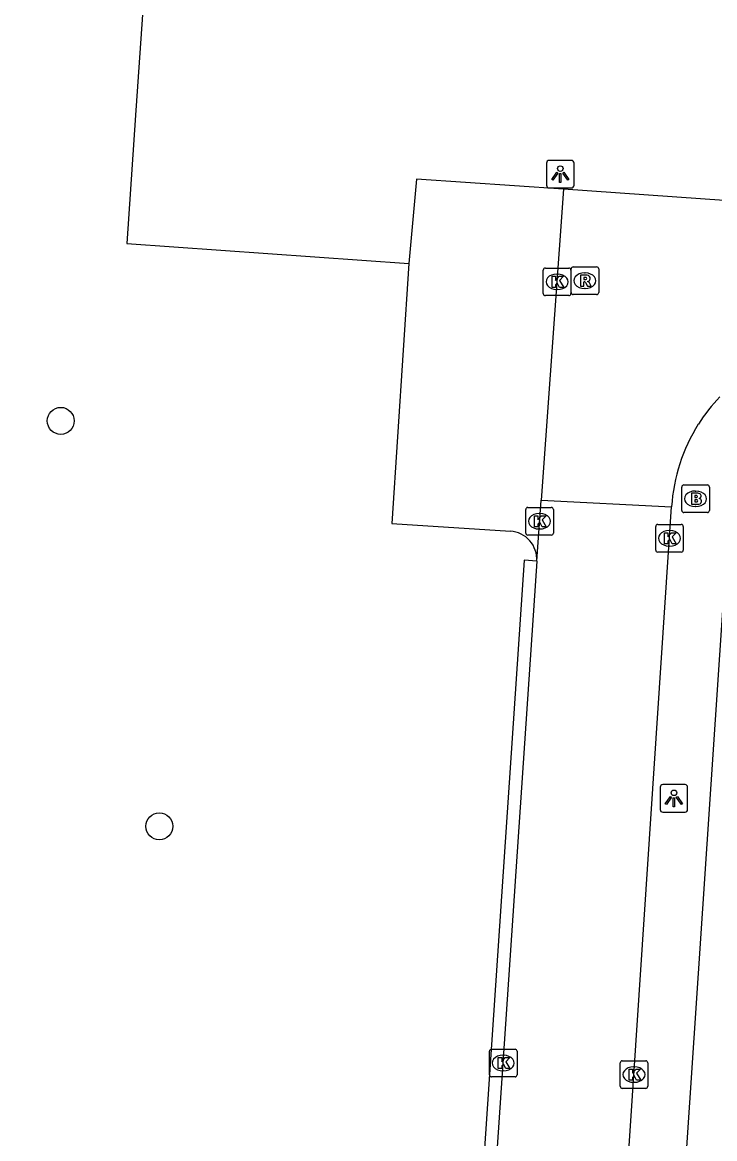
# Model space of a CAD drawing. Extents: x 161848 to 162726, y 385382 to 386521.
# Drawn here: x 161947.42 to 161972.51, y 386075.17 to 386115.63 of the extents above; entities that cross this region are included whole.
import ezdxf

# ---------------------------------------------------------------- set-up
doc = ezdxf.new("R2010")
doc.units = 0
for name, color, linetype in [('IMGEO_Boom', 7, 'Continuous'), ('IMGEO_Brandkraan', 7, 'Continuous'), ('IMGEO_Kolk', 7, 'Continuous'), ('IMGEO_Lichtpunt', 7, 'Continuous'), ('IMGEO_Parkeervlak_open', 7, 'Continuous'), ('IMGEO_Rijbaan_lokaal_open', 7, 'Continuous'), ('IMGEO_Rioolput', 7, 'Continuous'), ('IMGEO_Verkeerseiland_open', 7, 'Continuous'), ('IMGEO_Voetpad_open', 7, 'Continuous')]:
    doc.layers.add(name, color=color, linetype=linetype)

msp = doc.modelspace()

# ---------------------------------------------------------------- linework, layer by layer
at = {"layer": 'IMGEO_Boom'}
for centre in [(161948.814, 386101.186), (161952.388, 386086.494)]:
    msp.add_circle(centre, 0.489, dxfattribs=at)
at = {"layer": 'IMGEO_Brandkraan'}
for p, q in [((161971.397, 386098.863), (161972.249, 386098.863)), ((161971.322, 386097.937), (161971.322, 386098.789)), ((161971.81, 386098.643), (161971.835, 386098.643)), ((161972.323, 386098.789), (161972.323, 386097.937)), ((161971.833, 386098.083), (161971.808, 386098.083)), ((161972.249, 386097.863), (161971.397, 386097.863))]:
    msp.add_line(p, q, dxfattribs=at)
for points in [[(161971.397, 386098.863), (161972.249, 386098.863)], [(161971.322, 386097.937), (161971.322, 386098.789)], [(161971.67, 386098.563), (161971.67, 386098.163), (161971.883, 386098.163)], [(161971.901, 386098.563), (161971.67, 386098.563)], [(161971.849, 386098.482), (161971.795, 386098.482), (161971.795, 386098.406)], [(161972.323, 386098.789), (161972.323, 386097.937)], [(161971.795, 386098.406), (161971.848, 386098.406)], [(161971.857, 386098.33), (161971.795, 386098.33), (161971.795, 386098.249)], [(161971.795, 386098.249), (161971.857, 386098.249)], [(161972.249, 386097.863), (161971.397, 386097.863)]]:
    msp.add_lwpolyline(points, dxfattribs=at)
for centre, radius, start, end in [((161971.399, 386098.787), 0.0765, 91.552, 178.448), ((161971.399, 386098.787), 0.0765, 91.552, 178.448), ((161972.247, 386098.787), 0.0765, 1.552, 88.448), ((161972.247, 386098.787), 0.0765, 1.552, 88.448), ((161971.85, 386098.444), 0.0379, 267.8285, 90.9355), ((161971.905, 386098.418), 0.145, 59.4692, 91.5367), ((161971.93, 386098.465), 0.0922, 285.5137, 58.1501), ((161971.858, 386098.289), 0.0404, 269.8759, 90.5077), ((161971.889, 386098.414), 0.251, 268.6676, 293.5347), ((161971.935, 386098.273), 0.105, 301.3115, 78.989), ((161971.399, 386097.939), 0.0765, 181.552, 268.448), ((161971.399, 386097.939), 0.0765, 181.552, 268.448), ((161972.247, 386097.939), 0.0765, 271.552, 358.448), ((161972.247, 386097.939), 0.0765, 271.552, 358.448)]:
    msp.add_arc(centre, radius, start, end, dxfattribs=at)
for centre, major_axis, ratio, start_param, end_param in [((161971.809, 386098.363), (-0.387, 0.002), 0.722429, 4.712389, 7.853982), ((161971.834, 386098.363), (-0.39, 0.002), 0.717154, 1.570796, 4.712389)]:
    msp.add_ellipse(centre, major_axis=major_axis, ratio=ratio, start_param=start_param, end_param=end_param, dxfattribs=at)
at = {"layer": 'IMGEO_Kolk'}
for p, q in [((161966.303, 386105.799), (161966.303, 386106.651)), ((161966.378, 386106.725), (161967.23, 386106.725)), ((161967.304, 386106.651), (161967.304, 386105.799)), ((161966.791, 386106.505), (161966.816, 386106.505)), ((161967.23, 386105.725), (161966.378, 386105.725)), ((161966.814, 386105.945), (161966.789, 386105.945)), ((161965.741, 386098.048), (161966.593, 386098.048)), ((161965.666, 386097.122), (161965.666, 386097.974)), ((161966.154, 386097.828), (161966.179, 386097.828)), ((161966.667, 386097.974), (161966.667, 386097.122)), ((161966.177, 386097.268), (161966.152, 386097.268)), ((161970.377, 386096.505), (161970.377, 386097.357)), ((161970.452, 386097.431), (161971.304, 386097.431)), ((161971.378, 386097.357), (161971.378, 386096.505)), ((161966.593, 386097.048), (161965.741, 386097.048)), ((161970.865, 386097.211), (161970.89, 386097.211)), ((161971.304, 386096.431), (161970.452, 386096.431)), ((161970.888, 386096.651), (161970.863, 386096.651)), ((161964.351, 386077.488), (161964.351, 386078.34)), ((161964.426, 386078.414), (161965.278, 386078.414)), ((161965.352, 386078.34), (161965.352, 386077.488)), ((161964.839, 386078.194), (161964.864, 386078.194)), ((161969.09, 386077.07), (161969.09, 386077.922)), ((161969.165, 386077.996), (161970.017, 386077.996)), ((161970.091, 386077.922), (161970.091, 386077.07)), ((161965.278, 386077.414), (161964.426, 386077.414)), ((161964.862, 386077.634), (161964.837, 386077.634)), ((161969.578, 386077.776), (161969.603, 386077.776)), ((161969.601, 386077.216), (161969.576, 386077.216)), ((161970.017, 386076.996), (161969.165, 386076.996))]:
    msp.add_line(p, q, dxfattribs=at)
for points in [[(161966.303, 386105.799), (161966.303, 386106.651)], [(161966.378, 386106.725), (161967.23, 386106.725)], [(161967.304, 386106.651), (161967.304, 386105.799)], [(161966.624, 386106.425), (161966.747, 386106.425), (161966.747, 386106.274), (161966.877, 386106.425), (161967.041, 386106.425), (161966.895, 386106.274), (161967.048, 386106.025), (161966.896, 386106.025), (161966.811, 386106.189), (161966.747, 386106.122), (161966.747, 386106.025), (161966.624, 386106.025), (161966.624, 386106.425)], [(161967.23, 386105.725), (161966.378, 386105.725)], [(161965.741, 386098.048), (161966.593, 386098.048)], [(161965.666, 386097.122), (161965.666, 386097.974)], [(161965.987, 386097.748), (161966.11, 386097.748), (161966.11, 386097.597), (161966.24, 386097.748), (161966.404, 386097.748), (161966.258, 386097.597), (161966.411, 386097.348), (161966.259, 386097.348), (161966.174, 386097.512), (161966.11, 386097.445), (161966.11, 386097.348), (161965.987, 386097.348), (161965.987, 386097.748)], [(161966.667, 386097.974), (161966.667, 386097.122)], [(161970.377, 386096.505), (161970.377, 386097.357)], [(161970.452, 386097.431), (161971.304, 386097.431)], [(161971.378, 386097.357), (161971.378, 386096.505)], [(161966.593, 386097.048), (161965.741, 386097.048)], [(161970.698, 386097.131), (161970.821, 386097.131), (161970.821, 386096.98), (161970.951, 386097.131), (161971.115, 386097.131), (161970.969, 386096.98), (161971.122, 386096.731), (161970.97, 386096.731), (161970.885, 386096.895), (161970.821, 386096.828), (161970.821, 386096.731), (161970.698, 386096.731), (161970.698, 386097.131)], [(161971.304, 386096.431), (161970.452, 386096.431)], [(161964.351, 386077.488), (161964.351, 386078.34)], [(161964.426, 386078.414), (161965.278, 386078.414)], [(161965.352, 386078.34), (161965.352, 386077.488)], [(161964.672, 386078.114), (161964.795, 386078.114), (161964.795, 386077.963), (161964.925, 386078.114), (161965.089, 386078.114), (161964.943, 386077.963), (161965.096, 386077.714), (161964.944, 386077.714), (161964.859, 386077.878), (161964.795, 386077.811), (161964.795, 386077.714), (161964.672, 386077.714), (161964.672, 386078.114)], [(161969.09, 386077.07), (161969.09, 386077.922)], [(161969.165, 386077.996), (161970.017, 386077.996)], [(161970.091, 386077.922), (161970.091, 386077.07)], [(161965.278, 386077.414), (161964.426, 386077.414)], [(161969.411, 386077.696), (161969.534, 386077.696), (161969.534, 386077.545), (161969.664, 386077.696), (161969.828, 386077.696), (161969.682, 386077.545), (161969.835, 386077.296), (161969.683, 386077.296), (161969.598, 386077.46), (161969.534, 386077.393), (161969.534, 386077.296), (161969.411, 386077.296), (161969.411, 386077.696)], [(161970.017, 386076.996), (161969.165, 386076.996)]]:
    msp.add_lwpolyline(points, dxfattribs=at)
for centre, start, end in [((161966.38, 386106.649), 91.552, 178.448), ((161966.38, 386106.649), 91.552, 178.448), ((161967.228, 386106.649), 1.552, 88.448), ((161967.228, 386106.649), 1.552, 88.448), ((161966.38, 386105.801), 181.552, 268.448), ((161966.38, 386105.801), 181.552, 268.448), ((161967.228, 386105.801), 271.552, 358.448), ((161967.228, 386105.801), 271.552, 358.448), ((161965.743, 386097.972), 91.552, 178.448), ((161965.743, 386097.972), 91.552, 178.448), ((161966.591, 386097.972), 1.552, 88.448), ((161966.591, 386097.972), 1.552, 88.448), ((161970.454, 386097.355), 91.552, 178.448), ((161970.454, 386097.355), 91.552, 178.448), ((161971.302, 386097.355), 1.552, 88.448), ((161971.302, 386097.355), 1.552, 88.448), ((161965.743, 386097.124), 181.552, 268.448), ((161965.743, 386097.124), 181.552, 268.448), ((161966.591, 386097.124), 271.552, 358.448), ((161966.591, 386097.124), 271.552, 358.448), ((161970.454, 386096.507), 181.552, 268.448), ((161970.454, 386096.507), 181.552, 268.448), ((161971.302, 386096.507), 271.552, 358.448), ((161971.302, 386096.507), 271.552, 358.448), ((161964.428, 386078.338), 91.552, 178.448), ((161964.428, 386078.338), 91.552, 178.448), ((161965.276, 386078.338), 1.552, 88.448), ((161965.276, 386078.338), 1.552, 88.448), ((161969.167, 386077.92), 91.552, 178.448), ((161969.167, 386077.92), 91.552, 178.448), ((161970.015, 386077.92), 1.552, 88.448), ((161970.015, 386077.92), 1.552, 88.448), ((161964.428, 386077.49), 181.552, 268.448), ((161964.428, 386077.49), 181.552, 268.448), ((161965.276, 386077.49), 271.552, 358.448), ((161965.276, 386077.49), 271.552, 358.448), ((161969.167, 386077.072), 181.552, 268.448), ((161969.167, 386077.072), 181.552, 268.448), ((161970.015, 386077.072), 271.552, 358.448), ((161970.015, 386077.072), 271.552, 358.448)]:
    msp.add_arc(centre, 0.0765, start, end, dxfattribs=at)
for centre, major_axis, ratio, start_param, end_param in [((161966.79, 386106.225), (-0.387, 0.002), 0.722429, 4.712389, 7.853982), ((161966.815, 386106.225), (-0.39, 0.002), 0.717154, 1.570796, 4.712389), ((161966.153, 386097.548), (-0.387, 0.002), 0.722429, 4.712389, 7.853982), ((161966.178, 386097.548), (-0.39, 0.002), 0.717154, 1.570796, 4.712389), ((161970.864, 386096.931), (-0.387, 0.002), 0.722429, 4.712389, 7.853982), ((161970.889, 386096.931), (-0.39, 0.002), 0.717154, 1.570796, 4.712389), ((161964.838, 386077.914), (-0.387, 0.002), 0.722429, 4.712389, 7.853982), ((161964.863, 386077.914), (-0.39, 0.002), 0.717154, 1.570796, 4.712389), ((161969.577, 386077.496), (-0.387, 0.002), 0.722429, 4.712389, 7.853982), ((161969.602, 386077.496), (-0.39, 0.002), 0.717154, 1.570796, 4.712389)]:
    msp.add_ellipse(centre, major_axis=major_axis, ratio=ratio, start_param=start_param, end_param=end_param, dxfattribs=at)
at = {"layer": 'IMGEO_Lichtpunt'}
for p, q in [((161967.322, 386110.626), (161966.514, 386110.626)), ((161967.322, 386110.626), (161966.514, 386110.626)), ((161966.42, 386110.531), (161966.42, 386109.724)), ((161966.42, 386110.531), (161966.42, 386109.724)), ((161967.416, 386109.724), (161967.416, 386110.531)), ((161967.416, 386109.724), (161967.416, 386110.531)), ((161966.514, 386109.63), (161967.322, 386109.63)), ((161966.514, 386109.63), (161967.322, 386109.63)), ((161971.441, 386088.004), (161970.633, 386088.004)), ((161971.441, 386088.004), (161970.633, 386088.004)), ((161970.539, 386087.909), (161970.539, 386087.102)), ((161970.539, 386087.909), (161970.539, 386087.102)), ((161971.535, 386087.102), (161971.535, 386087.909)), ((161971.535, 386087.102), (161971.535, 386087.909)), ((161970.633, 386087.008), (161971.441, 386087.008)), ((161970.633, 386087.008), (161971.441, 386087.008))]:
    msp.add_line(p, q, dxfattribs=at)
for points in [[(161966.794, 386110.195), (161966.833, 386110.167), (161966.645, 386109.905), (161966.607, 386109.932), (161966.794, 386110.195)], [(161967.006, 386110.167), (161967.044, 386110.194), (161967.231, 386109.932), (161967.192, 386109.904), (161967.006, 386110.167)], [(161966.896, 386110.147), (161966.943, 386110.147), (161966.943, 386109.825), (161966.896, 386109.825), (161966.896, 386110.147)], [(161970.913, 386087.573), (161970.952, 386087.545), (161970.764, 386087.283), (161970.726, 386087.31), (161970.913, 386087.573)], [(161971.015, 386087.525), (161971.062, 386087.525), (161971.062, 386087.203), (161971.015, 386087.203), (161971.015, 386087.525)], [(161971.125, 386087.545), (161971.163, 386087.572), (161971.35, 386087.31), (161971.311, 386087.282), (161971.125, 386087.545)]]:
    msp.add_lwpolyline(points, dxfattribs=at)
for centre in [(161966.919, 386110.329), (161971.038, 386087.707)]:
    msp.add_circle(centre, 0.0994, dxfattribs=at)
for centre, start, end in [((161966.514, 386110.531), 90, 180), ((161966.514, 386110.531), 90, 180), ((161967.322, 386110.531), 0, 90), ((161967.322, 386110.531), 0, 90), ((161966.514, 386109.724), 180, 270), ((161966.514, 386109.724), 180, 270), ((161967.322, 386109.724), 270, 0), ((161967.322, 386109.724), 270, 360), ((161970.633, 386087.909), 90, 180), ((161970.633, 386087.909), 90, 180), ((161971.441, 386087.909), 0, 90), ((161971.441, 386087.909), 0, 90), ((161970.633, 386087.102), 180, 270), ((161970.633, 386087.102), 180, 270), ((161971.441, 386087.102), 270, 0), ((161971.441, 386087.102), 270, 360)]:
    msp.add_arc(centre, 0.0946, start, end, dxfattribs=at)
at = {"layer": 'IMGEO_Parkeervlak_open'}
msp.add_lwpolyline([(161961.434, 386106.886), (161960.809, 386097.467), (161965.11, 386097.186)], dxfattribs=at)
msp.add_arc((161965.05, 386096.172), 1.016, 356.0712, 86.6291, dxfattribs=at)
at = {"layer": 'IMGEO_Rijbaan_lokaal_open'}
for points in [[(161967.041, 386109.581), (161966.224, 386098.31)], [(161976.969, 386108.883), (161967.041, 386109.581)], [(161965.532, 386016.361), (161970.952, 386098.074)], [(161966.064, 386096.102), (161966.224, 386098.31)], [(161966.224, 386098.31), (161970.952, 386098.074)], [(161966.064, 386096.102), (161961.227, 386024.551)]]:
    msp.add_lwpolyline(points, dxfattribs=at)
for centre, radius, start, end in [((161977.28, 386097.629), 6.365, 135.9308, 147.3165), ((161977.363, 386097.649), 6.425, 147.8695, 176.2054)]:
    msp.add_arc(centre, radius, start, end, dxfattribs=at)
at = {"layer": 'IMGEO_Rioolput'}
for p, q in [((161967.31, 386105.84), (161967.31, 386106.692)), ((161967.385, 386106.766), (161968.237, 386106.766)), ((161967.798, 386106.546), (161967.823, 386106.546)), ((161968.311, 386106.692), (161968.311, 386105.84)), ((161968.237, 386105.766), (161967.385, 386105.766)), ((161967.821, 386105.986), (161967.796, 386105.986))]:
    msp.add_line(p, q, dxfattribs=at)
for points in [[(161967.31, 386105.84), (161967.31, 386106.692)], [(161967.385, 386106.766), (161968.237, 386106.766)], [(161968.311, 386106.692), (161968.311, 386105.84)], [(161967.899, 386106.464), (161967.647, 386106.466), (161967.647, 386106.066)], [(161967.647, 386106.066), (161967.771, 386106.066), (161967.771, 386106.228), (161967.782, 386106.228)], [(161967.825, 386106.385), (161967.771, 386106.385), (161967.771, 386106.304)], [(161967.771, 386106.304), (161967.823, 386106.304)], [(161967.829, 386106.199), (161967.9, 386106.066), (161968.04, 386106.066), (161967.975, 386106.192)], [(161968.237, 386105.766), (161967.385, 386105.766)]]:
    msp.add_lwpolyline(points, dxfattribs=at)
for centre, radius, start, end in [((161967.387, 386106.69), 0.0765, 91.552, 178.448), ((161967.387, 386106.69), 0.0765, 91.552, 178.448), ((161968.235, 386106.69), 0.0765, 1.552, 88.448), ((161968.235, 386106.69), 0.0765, 1.552, 88.448), ((161967.781, 386106.175), 0.0533, 26.0293, 88.6989), ((161967.807, 386106.493), 0.19, 274.7715, 282.9687), ((161967.831, 386106.289), 0.0964, 77.0061, 93.1865), ((161967.845, 386106.346), 0.0378, 276.6634, 79.6772), ((161967.898, 386106.354), 0.109, 350.3612, 89.416), ((161967.896, 386106.354), 0.112, 277.5842, 350.9817), ((161967.88, 386106.139), 0.108, 29.5134, 73.7905), ((161967.387, 386105.842), 0.0765, 181.552, 268.448), ((161967.387, 386105.842), 0.0765, 181.552, 268.448), ((161968.235, 386105.842), 0.0765, 271.552, 358.448), ((161968.235, 386105.842), 0.0765, 271.552, 358.448)]:
    msp.add_arc(centre, radius, start, end, dxfattribs=at)
for centre, major_axis, ratio, start_param, end_param in [((161967.797, 386106.266), (-0.387, 0.002), 0.722429, 4.712389, 7.853982), ((161967.822, 386106.266), (-0.39, 0.002), 0.717154, 1.570796, 4.712389)]:
    msp.add_ellipse(centre, major_axis=major_axis, ratio=ratio, start_param=start_param, end_param=end_param, dxfattribs=at)
at = {"layer": 'IMGEO_Verkeerseiland_open'}
msp.add_lwpolyline([(161966.064, 386096.102), (161965.608, 386096.137), (161960.785, 386024.65), (161961.227, 386024.551)], dxfattribs=at)
at = {"layer": 'IMGEO_Voetpad_open'}
for points in [[(161937.538, 386138.406), (161953.27, 386137.377), (161952.503, 386126.325), (161951.527, 386112.266), (161951.205, 386107.62), (161961.434, 386106.886)], [(161967.041, 386109.581), (161961.703, 386109.947), (161961.434, 386106.886)], [(161973.273, 386099.425), (161973.071, 386098.474), (161968.121, 386024.56)]]:
    msp.add_lwpolyline(points, dxfattribs=at)

doc.saveas('drawing.dxf')
